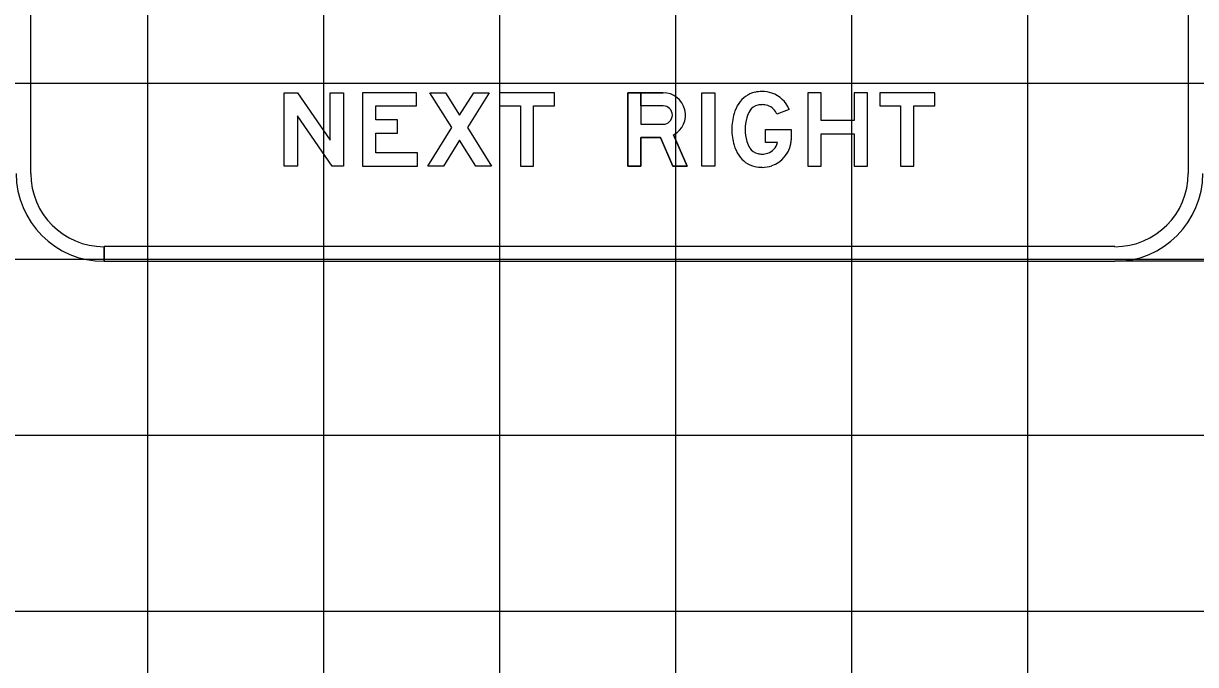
# Model space of a CAD drawing. Extents: x 2193008 to 2198143, y 1236112 to 1237864.
# Drawn here: x 2195637.29 to 2195650.61, y 1237190.5 to 1237197.79 of the extents above; entities that cross this region are included whole.
import ezdxf

# ---------------------------------------------------------------- set-up
doc = ezdxf.new("R2010")
doc.units = 0
for name, color, linetype in [('3', 7, 'Continuous'), ('GSBWFILL', 7, 'Continuous'), ('GSCOLORFILL', 7, 'Continuous'), ('GSOUTLINE', 7, 'Continuous'), ('M-ROADS', 7, 'Continuous')]:
    doc.layers.add(name, color=color, linetype=linetype)

msp = doc.modelspace()

# ---------------------------------------------------------------- linework, layer by layer
at = {"layer": '3'}
msp.add_line((2195657.692, 1237195.083), (2195649.698, 1237195.083), dxfattribs=at)
at = {"layer": 'GSBWFILL'}
for points in [[(2195640.931, 1237196.999), (2195640.931, 1237196.166), (2195640.802, 1237196.166), (2195640.407, 1237196.736), (2195640.407, 1237196.166), (2195640.257, 1237196.166), (2195640.257, 1237196.999), (2195640.407, 1237196.999), (2195640.781, 1237196.459), (2195640.781, 1237196.999)], [(2195641.772, 1237196.316), (2195641.298, 1237196.316), (2195641.298, 1237196.54), (2195641.543, 1237196.54), (2195641.543, 1237196.69), (2195641.298, 1237196.69), (2195641.298, 1237196.849), (2195641.76, 1237196.849), (2195641.76, 1237196.999), (2195641.148, 1237196.999), (2195641.148, 1237196.166), (2195641.772, 1237196.166)], [(2195642.436, 1237196.166), (2195642.251, 1237196.461), (2195642.066, 1237196.166), (2195641.889, 1237196.166), (2195642.162, 1237196.602), (2195641.914, 1237196.999), (2195642.091, 1237196.999), (2195642.251, 1237196.743), (2195642.411, 1237196.999), (2195642.588, 1237196.999), (2195642.339, 1237196.602), (2195642.613, 1237196.166)], [(2195642.705, 1237196.849), (2195642.942, 1237196.849), (2195642.942, 1237196.166), (2195643.092, 1237196.166), (2195643.092, 1237196.849), (2195643.329, 1237196.849), (2195643.329, 1237196.999), (2195642.705, 1237196.999)], [(2195645.002, 1237196.166), (2195645.002, 1237196.999), (2195645.152, 1237196.999), (2195645.152, 1237196.166)], [(2195646.734, 1237196.682), (2195646.359, 1237196.682), (2195646.359, 1237196.999), (2195646.209, 1237196.999), (2195646.209, 1237196.166), (2195646.359, 1237196.166), (2195646.359, 1237196.532), (2195646.734, 1237196.532), (2195646.734, 1237196.166), (2195646.884, 1237196.166), (2195646.884, 1237196.999), (2195646.734, 1237196.999)], [(2195647.025, 1237196.849), (2195647.262, 1237196.849), (2195647.262, 1237196.166), (2195647.412, 1237196.166), (2195647.412, 1237196.849), (2195647.65, 1237196.849), (2195647.65, 1237196.999), (2195647.025, 1237196.999)]]:
    msp.add_lwpolyline(points, close=True, dxfattribs=at)
for points in [[(2195644.682, 1237196.52), (2195644.836, 1237196.166), (2195644.672, 1237196.166), (2195644.532, 1237196.491), (2195644.311, 1237196.491), (2195644.311, 1237196.166), (2195644.161, 1237196.166), (2195644.161, 1237196.999), (2195644.311, 1237196.999), (2195644.311, 1237196.641), (2195644.564, 1237196.641)], [(2195644.311, 1237196.849), (2195644.311, 1237196.999), (2195644.564, 1237196.999)], [(2195644.564, 1237196.849), (2195644.311, 1237196.849)], [(2195645.996, 1237196.81), (2195645.857, 1237196.754)], [(2195645.864, 1237196.433), (2195645.726, 1237196.433), (2195645.726, 1237196.582), (2195646.018, 1237196.582), (2195646.018, 1237196.463)]]:
    msp.add_lwpolyline(points, dxfattribs=at)
for centre, major_axis, start_param, end_param in [((2195644.564, 1237196.745), (0, 0.254), 3.62744, 6.283185), ((2195645.673, 1237196.712), (0, 0.3), 0.229188, 0.990896), ((2195645.687, 1237196.652), (0, 0.361), 0, 0.229188), ((2195645.687, 1237196.664), (0, 0.35), 5.955089, 6.283185), ((2195645.696, 1237196.689), (0, 0.323), 5.097002, 5.955089), ((2195644.564, 1237196.745), (0, 0.104), 3.141593, 6.283185), ((2195645.786, 1237196.638), (0, 0.434), 0.990896, 1.282161), ((2195645.786, 1237196.638), (0, 0.284), 0.990896, 1.282161), ((2195645.673, 1237196.712), (0, 0.15), 0.229188, 0.990896), ((2195645.687, 1237196.652), (0, 0.211), 6.283185, 6.512373), ((2195645.687, 1237196.664), (0, 0.2), 5.955089, 6.283185), ((2195645.696, 1237196.689), (0, 0.173), 5.097002, 5.955089), ((2195645.974, 1237196.582), (0, 0.63), 1.282161, 1.570796), ((2195645.974, 1237196.582), (0, 0.48), 1.282161, 1.570796), ((2195645.974, 1237196.582), (0, 0.63), 1.570796, 1.859431), ((2195645.974, 1237196.582), (0, 0.48), 1.570796, 1.859431), ((2195645.786, 1237196.527), (0, 0.434), 1.859431, 2.150696), ((2195645.786, 1237196.527), (0, 0.284), 1.859431, 2.150696), ((2195645.673, 1237196.453), (0, 0.15), 2.150696, 2.912405), ((2195645.696, 1237196.476), (0, 0.173), 3.469689, 4.457885), ((2195645.696, 1237196.476), (0, 0.323), 3.469689, 4.532209), ((2195645.771, 1237196.463), (0, 0.247), 4.532209, 4.712389), ((2195645.673, 1237196.453), (0, 0.3), 2.150696, 2.912405), ((2195645.687, 1237196.513), (0, 0.211), 2.912405, 3.141593), ((2195645.687, 1237196.501), (0, 0.2), 3.141593, 3.469689), ((2195645.687, 1237196.513), (0, 0.361), 2.912405, 3.141593), ((2195645.687, 1237196.501), (0, 0.35), 3.141593, 3.469689)]:
    msp.add_ellipse(centre, major_axis=major_axis, ratio=0.999994, start_param=start_param, end_param=end_param, dxfattribs=at)
at = {"layer": 'GSCOLORFILL'}
for p, q in [((2195637.377, 1237196.082), (2195637.377, 1237204.074)), ((2195650.531, 1237204.074), (2195650.531, 1237196.082)), ((2195638.21, 1237195.083), (2195638.21, 1237195.25)), ((2195649.698, 1237195.25), (2195638.211, 1237195.25)), ((2195638.211, 1237195.25), (2195638.211, 1237195.083)), ((2195638.211, 1237195.083), (2195649.698, 1237195.083))]:
    msp.add_line(p, q, dxfattribs=at)
for points in [[(2195640.931, 1237196.999), (2195640.931, 1237196.166), (2195640.802, 1237196.166), (2195640.407, 1237196.736), (2195640.407, 1237196.166), (2195640.257, 1237196.166), (2195640.257, 1237196.999), (2195640.407, 1237196.999), (2195640.781, 1237196.459), (2195640.781, 1237196.999)], [(2195641.772, 1237196.316), (2195641.298, 1237196.316), (2195641.298, 1237196.54), (2195641.543, 1237196.54), (2195641.543, 1237196.69), (2195641.298, 1237196.69), (2195641.298, 1237196.849), (2195641.76, 1237196.849), (2195641.76, 1237196.999), (2195641.148, 1237196.999), (2195641.148, 1237196.166), (2195641.772, 1237196.166)], [(2195642.436, 1237196.166), (2195642.251, 1237196.461), (2195642.066, 1237196.166), (2195641.889, 1237196.166), (2195642.162, 1237196.602), (2195641.914, 1237196.999), (2195642.091, 1237196.999), (2195642.251, 1237196.743), (2195642.411, 1237196.999), (2195642.588, 1237196.999), (2195642.339, 1237196.602), (2195642.613, 1237196.166)], [(2195642.705, 1237196.849), (2195642.942, 1237196.849), (2195642.942, 1237196.166), (2195643.092, 1237196.166), (2195643.092, 1237196.849), (2195643.329, 1237196.849), (2195643.329, 1237196.999), (2195642.705, 1237196.999)], [(2195645.002, 1237196.166), (2195645.002, 1237196.999), (2195645.152, 1237196.999), (2195645.152, 1237196.166)], [(2195646.734, 1237196.682), (2195646.359, 1237196.682), (2195646.359, 1237196.999), (2195646.209, 1237196.999), (2195646.209, 1237196.166), (2195646.359, 1237196.166), (2195646.359, 1237196.532), (2195646.734, 1237196.532), (2195646.734, 1237196.166), (2195646.884, 1237196.166), (2195646.884, 1237196.999), (2195646.734, 1237196.999)], [(2195647.025, 1237196.849), (2195647.262, 1237196.849), (2195647.262, 1237196.166), (2195647.412, 1237196.166), (2195647.412, 1237196.849), (2195647.65, 1237196.849), (2195647.65, 1237196.999), (2195647.025, 1237196.999)]]:
    msp.add_lwpolyline(points, close=True, dxfattribs=at)
for points in [[(2195644.682, 1237196.52), (2195644.836, 1237196.166), (2195644.672, 1237196.166), (2195644.532, 1237196.491), (2195644.311, 1237196.491), (2195644.311, 1237196.166), (2195644.161, 1237196.166), (2195644.161, 1237196.999), (2195644.311, 1237196.999), (2195644.311, 1237196.641), (2195644.564, 1237196.641)], [(2195644.311, 1237196.849), (2195644.311, 1237196.999), (2195644.564, 1237196.999)], [(2195644.564, 1237196.849), (2195644.311, 1237196.849)], [(2195645.996, 1237196.81), (2195645.857, 1237196.754)], [(2195645.864, 1237196.433), (2195645.726, 1237196.433), (2195645.726, 1237196.582), (2195646.018, 1237196.582), (2195646.018, 1237196.463)]]:
    msp.add_lwpolyline(points, dxfattribs=at)
for centre, radius, start, end in [((2195638.21, 1237196.082), 0.999, 180, 270), ((2195638.21, 1237196.082), 0.833, 180, 270), ((2195649.698, 1237196.082), 0.999, 270, 0), ((2195649.698, 1237196.082), 0.833, 270, 0)]:
    msp.add_arc(centre, radius, start, end, dxfattribs=at)
for centre, major_axis, start_param, end_param in [((2195644.564, 1237196.745), (0, 0.254), 3.62744, 6.283185), ((2195645.673, 1237196.712), (0, 0.3), 0.229188, 0.990896), ((2195645.687, 1237196.652), (0, 0.361), 0, 0.229188), ((2195645.687, 1237196.664), (0, 0.35), 5.955089, 6.283185), ((2195645.696, 1237196.689), (0, 0.323), 5.097002, 5.955089), ((2195644.564, 1237196.745), (0, 0.104), 3.141593, 6.283185), ((2195645.786, 1237196.638), (0, 0.434), 0.990896, 1.282161), ((2195645.786, 1237196.638), (0, 0.284), 0.990896, 1.282161), ((2195645.673, 1237196.712), (0, 0.15), 0.229188, 0.990896), ((2195645.687, 1237196.652), (0, 0.211), 6.283185, 6.512373), ((2195645.687, 1237196.664), (0, 0.2), 5.955089, 6.283185), ((2195645.696, 1237196.689), (0, 0.173), 5.097002, 5.955089), ((2195645.974, 1237196.582), (0, 0.63), 1.282161, 1.570796), ((2195645.974, 1237196.582), (0, 0.48), 1.282161, 1.570796), ((2195645.974, 1237196.582), (0, 0.63), 1.570796, 1.859431), ((2195645.974, 1237196.582), (0, 0.48), 1.570796, 1.859431), ((2195645.786, 1237196.527), (0, 0.434), 1.859431, 2.150696), ((2195645.786, 1237196.527), (0, 0.284), 1.859431, 2.150696), ((2195645.673, 1237196.453), (0, 0.15), 2.150696, 2.912405), ((2195645.696, 1237196.476), (0, 0.173), 3.469689, 4.457885), ((2195645.696, 1237196.476), (0, 0.323), 3.469689, 4.532209), ((2195645.771, 1237196.463), (0, 0.247), 4.532209, 4.712389), ((2195645.673, 1237196.453), (0, 0.3), 2.150696, 2.912405), ((2195645.687, 1237196.513), (0, 0.211), 2.912405, 3.141593), ((2195645.687, 1237196.501), (0, 0.2), 3.141593, 3.469689), ((2195645.687, 1237196.513), (0, 0.361), 2.912405, 3.141593), ((2195645.687, 1237196.501), (0, 0.35), 3.141593, 3.469689)]:
    msp.add_ellipse(centre, major_axis=major_axis, ratio=0.999994, start_param=start_param, end_param=end_param, dxfattribs=at)
at = {"layer": 'GSOUTLINE'}
for points in [[(2195640.931, 1237196.999), (2195640.931, 1237196.166), (2195640.802, 1237196.166), (2195640.407, 1237196.736), (2195640.407, 1237196.166), (2195640.257, 1237196.166), (2195640.257, 1237196.999), (2195640.407, 1237196.999), (2195640.781, 1237196.459), (2195640.781, 1237196.999)], [(2195641.772, 1237196.316), (2195641.298, 1237196.316), (2195641.298, 1237196.54), (2195641.543, 1237196.54), (2195641.543, 1237196.69), (2195641.298, 1237196.69), (2195641.298, 1237196.849), (2195641.76, 1237196.849), (2195641.76, 1237196.999), (2195641.148, 1237196.999), (2195641.148, 1237196.166), (2195641.772, 1237196.166)], [(2195642.436, 1237196.166), (2195642.251, 1237196.461), (2195642.066, 1237196.166), (2195641.889, 1237196.166), (2195642.162, 1237196.602), (2195641.914, 1237196.999), (2195642.091, 1237196.999), (2195642.251, 1237196.743), (2195642.411, 1237196.999), (2195642.588, 1237196.999), (2195642.339, 1237196.602), (2195642.613, 1237196.166)], [(2195642.705, 1237196.849), (2195642.942, 1237196.849), (2195642.942, 1237196.166), (2195643.092, 1237196.166), (2195643.092, 1237196.849), (2195643.329, 1237196.849), (2195643.329, 1237196.999), (2195642.705, 1237196.999)], [(2195645.002, 1237196.166), (2195645.002, 1237196.999), (2195645.152, 1237196.999), (2195645.152, 1237196.166)], [(2195646.734, 1237196.682), (2195646.359, 1237196.682), (2195646.359, 1237196.999), (2195646.209, 1237196.999), (2195646.209, 1237196.166), (2195646.359, 1237196.166), (2195646.359, 1237196.532), (2195646.734, 1237196.532), (2195646.734, 1237196.166), (2195646.884, 1237196.166), (2195646.884, 1237196.999), (2195646.734, 1237196.999)], [(2195647.025, 1237196.849), (2195647.262, 1237196.849), (2195647.262, 1237196.166), (2195647.412, 1237196.166), (2195647.412, 1237196.849), (2195647.65, 1237196.849), (2195647.65, 1237196.999), (2195647.025, 1237196.999)]]:
    msp.add_lwpolyline(points, close=True, dxfattribs=at)
for points in [[(2195644.564, 1237196.999), (2195644.161, 1237196.999), (2195644.161, 1237196.166), (2195644.311, 1237196.166), (2195644.311, 1237196.491), (2195644.532, 1237196.491), (2195644.672, 1237196.166), (2195644.836, 1237196.166), (2195644.682, 1237196.52)], [(2195644.564, 1237196.849), (2195644.311, 1237196.849), (2195644.311, 1237196.641), (2195644.564, 1237196.641)], [(2195645.996, 1237196.81), (2195645.857, 1237196.754)], [(2195645.864, 1237196.433), (2195645.726, 1237196.433), (2195645.726, 1237196.582), (2195646.018, 1237196.582), (2195646.018, 1237196.463)]]:
    msp.add_lwpolyline(points, dxfattribs=at)
for centre, major_axis, start_param, end_param in [((2195644.564, 1237196.745), (0, 0.254), 3.62744, 6.283185), ((2195645.673, 1237196.712), (0, 0.3), 0.229188, 0.990896), ((2195645.687, 1237196.652), (0, 0.361), 0, 0.229188), ((2195645.687, 1237196.664), (0, 0.35), 5.955089, 6.283185), ((2195645.696, 1237196.689), (0, 0.323), 5.097002, 5.955089), ((2195644.564, 1237196.745), (0, 0.104), 3.141593, 6.283185), ((2195645.786, 1237196.638), (0, 0.434), 0.990896, 1.282161), ((2195645.786, 1237196.638), (0, 0.284), 0.990896, 1.282161), ((2195645.673, 1237196.712), (0, 0.15), 0.229188, 0.990896), ((2195645.687, 1237196.652), (0, 0.211), 6.283185, 6.512373), ((2195645.687, 1237196.664), (0, 0.2), 5.955089, 6.283185), ((2195645.696, 1237196.689), (0, 0.173), 5.097002, 5.955089), ((2195645.974, 1237196.582), (0, 0.63), 1.282161, 1.570796), ((2195645.974, 1237196.582), (0, 0.48), 1.282161, 1.570796), ((2195645.974, 1237196.582), (0, 0.63), 1.570796, 1.859431), ((2195645.974, 1237196.582), (0, 0.48), 1.570796, 1.859431), ((2195645.786, 1237196.527), (0, 0.434), 1.859431, 2.150696), ((2195645.786, 1237196.527), (0, 0.284), 1.859431, 2.150696), ((2195645.673, 1237196.453), (0, 0.15), 2.150696, 2.912405), ((2195645.696, 1237196.476), (0, 0.173), 3.469689, 4.457885), ((2195645.696, 1237196.476), (0, 0.323), 3.469689, 4.532209), ((2195645.771, 1237196.463), (0, 0.247), 4.532209, 4.712389), ((2195645.673, 1237196.453), (0, 0.3), 2.150696, 2.912405), ((2195645.687, 1237196.513), (0, 0.211), 2.912405, 3.141593), ((2195645.687, 1237196.501), (0, 0.2), 3.141593, 3.469689), ((2195645.687, 1237196.513), (0, 0.361), 2.912405, 3.141593), ((2195645.687, 1237196.501), (0, 0.35), 3.141593, 3.469689)]:
    msp.add_ellipse(centre, major_axis=major_axis, ratio=0.999994, start_param=start_param, end_param=end_param, dxfattribs=at)
at = {"layer": 'M-ROADS'}
for p, q in [((2195638.707, 1237163.106), (2195638.707, 1237223.106)), ((2195640.707, 1237163.106), (2195640.707, 1237223.106)), ((2195642.707, 1237163.106), (2195642.707, 1237223.106)), ((2195644.707, 1237163.106), (2195644.707, 1237223.106)), ((2195646.707, 1237163.106), (2195646.707, 1237223.106)), ((2195648.707, 1237163.106), (2195648.707, 1237223.106)), ((2195584.707, 1237197.106), (2195714.707, 1237197.106)), ((2195584.707, 1237195.106), (2195714.707, 1237195.106)), ((2195584.707, 1237193.106), (2195714.707, 1237193.106)), ((2195584.707, 1237191.106), (2195714.707, 1237191.106))]:
    msp.add_line(p, q, dxfattribs=at)

doc.saveas('drawing.dxf')
